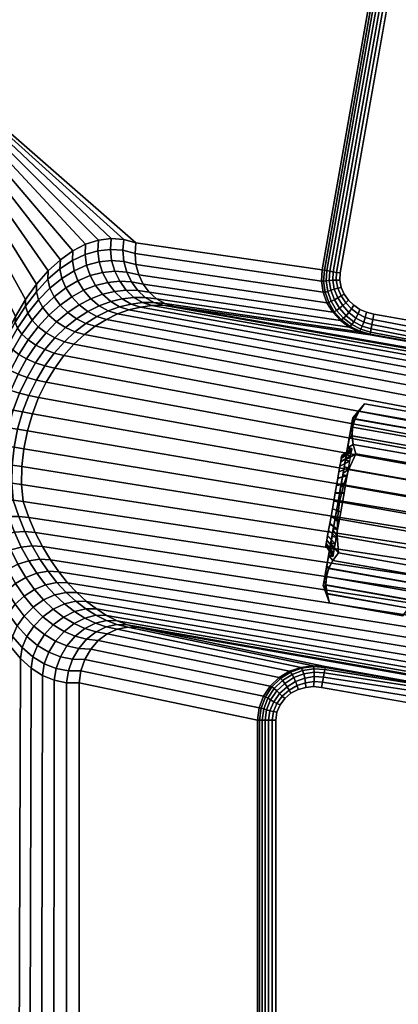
# Model space of a CAD drawing. Header units: inches. Extents: x 390 to 1835, y -266 to 136.
# Tile 382 of 656: x 1585.84 to 1586.92, y -91.25 to -88.44. Entities that reach past the tile are written whole.
import ezdxf
from ezdxf.enums import TextEntityAlignment as Align

# ---------------------------------------------------------------- set-up
doc = ezdxf.new("R2010")
doc.units = ezdxf.units.IN
doc.header["$LTSCALE"] = 0.95294
doc.header["$MEASUREMENT"] = 0
for name, color, linetype in [('A-FURN-3-PLANES-TABLE-LEG-BASE-TRIM', 251, 'Continuous'), ('A-FURN-3-PLANES-TABLE-TOP-SURFACE-BOTTOM', 49, 'Continuous'), ('A-FURN-3-PLANES-TABLE-TOP-SURFACE-TOP', 33, 'Continuous'), ('A-FURN-HAWORTH-ATT', 251, 'Continuous')]:
    doc.layers.add(name, color=color, linetype=linetype)

# ---------------------------------------------------------------- blocks, each defined once
blk = doc.blocks.new('TARA-2460-JNC4-FLAT-3D-3')
at = {"layer": 'A-FURN-3-PLANES-TABLE-LEG-BASE-TRIM'}
for points, invisible_edges in [([(52.3565, -6.6298, 24.75), (52.5363, -5.6102, 24.75), (53.221, -5.7474, 24.75)], 10), ([(53.221, -5.7474, 24.75), (52.3554, -6.6507, 24.75), (52.3565, -6.6298, 24.75)], 9), ([(52.3592, -6.6713, 24.75), (52.3554, -6.6507, 24.75), (53.221, -5.7474, 24.75)], 10), ([(53.221, -5.7474, 24.75), (52.3676, -6.6905, 24.75), (52.3592, -6.6713, 24.75)], 9), ([(52.3797, -6.7076, 24.75), (52.3676, -6.6905, 24.75), (53.221, -5.7474, 24.75)], 10), ([(53.221, -5.7474, 24.75), (52.3949, -6.722, 24.75), (52.3797, -6.7076, 24.75)], 9), ([(52.4125, -6.7336, 24.75), (52.3949, -6.722, 24.75), (53.221, -5.7474, 24.75)], 10), ([(53.221, -5.7474, 24.75), (52.4317, -6.742, 24.75), (52.4125, -6.7336, 24.75)], 9), ([(52.452, -6.7473, 24.75), (52.4317, -6.742, 24.75), (53.221, -5.7474, 24.75)], 10), ([(52.9128, -6.8285, 24.75), (52.452, -6.7473, 24.75), (53.221, -5.7474, 24.75)], 10), ([(52.3578, -7.1679, 25.7775), (52.3595, -7.1584, 25.7567), (52.3595, -7.1586, 25.6669), (52.3578, -7.1682, 25.6462)], 10), ([(52.3595, -7.1584, 25.7567), (52.3605, -7.1526, 25.7346), (52.3605, -7.1527, 25.689), (52.3595, -7.1586, 25.6669)], 10), ([(52.3605, -7.1526, 25.7346), (52.3609, -7.1507, 25.7118), (52.3609, -7.1507, 25.7118), (52.3605, -7.1527, 25.689)], 8), ([(52.3527, -7.1967, 25.8124), (52.3556, -7.1808, 25.7962), (52.3555, -7.1812, 25.6275), (52.3527, -7.1971, 25.6114)], 10), ([(52.3556, -7.1808, 25.7962), (52.3578, -7.1679, 25.7775), (52.3578, -7.1682, 25.6462), (52.3555, -7.1812, 25.6275)], 10), ([(52.3459, -7.2355, 25.8353), (52.3495, -7.2151, 25.8256), (52.3494, -7.2156, 25.5983), (52.3458, -7.236, 25.5886)], 10), ([(52.3495, -7.2151, 25.8256), (52.3527, -7.1967, 25.8124), (52.3527, -7.1971, 25.6114), (52.3494, -7.2156, 25.5983)], 10), ([(52.3421, -7.2573, 25.8413), (52.3459, -7.2355, 25.8353), (52.3458, -7.236, 25.5886), (52.342, -7.2578, 25.5828)], 10), ([(52.3381, -7.2797, 25.8433), (52.3421, -7.2573, 25.8413), (52.342, -7.2578, 25.5828), (52.338, -7.2803, 25.5808)], 10), ([(52.3342, -7.3022, 25.8414), (52.3381, -7.2797, 25.8433), (52.338, -7.2803, 25.5808), (52.3341, -7.3027, 25.5829)], 10), ([(52.3267, -7.3444, 25.8259), (52.3303, -7.3239, 25.8355), (52.3302, -7.3245, 25.5888), (52.3266, -7.3449, 25.5986)], 10), ([(52.3303, -7.3239, 25.8355), (52.3342, -7.3022, 25.8414), (52.3341, -7.3027, 25.5829), (52.3302, -7.3245, 25.5888)], 10), ([(52.3234, -7.3629, 25.8128), (52.3267, -7.3444, 25.8259), (52.3266, -7.3449, 25.5986), (52.3234, -7.3633, 25.6117)], 10), ([(52.3183, -7.3918, 25.7779), (52.3206, -7.3788, 25.7967), (52.3206, -7.3792, 25.6279), (52.3183, -7.3921, 25.6467)], 10), ([(52.3206, -7.3788, 25.7967), (52.3234, -7.3629, 25.8128), (52.3234, -7.3633, 25.6117), (52.3206, -7.3792, 25.6279)], 10), ([(52.3153, -7.4092, 25.7124), (52.3156, -7.4072, 25.7351), (52.3156, -7.4073, 25.6896), (52.3153, -7.4092, 25.7124)], 2), ([(52.3156, -7.4072, 25.7351), (52.3167, -7.4014, 25.7572), (52.3166, -7.4015, 25.6675), (52.3156, -7.4073, 25.6896)], 10), ([(52.3167, -7.4014, 25.7572), (52.3183, -7.3918, 25.7779), (52.3183, -7.3921, 25.6467), (52.3166, -7.4015, 25.6675)], 10), ([(52.2157, -9.049, 24.75), (52.1982, -9.0345, 24.75), (52.1982, -7.843, 24.75), (52.2157, -7.8284, 24.75)], 10), ([(52.2157, -7.8284, 24.75), (52.236, -7.818, 24.75), (52.236, -9.0595, 24.75), (52.2157, -9.049, 24.75)], 10), ([(52.2579, -9.0657, 24.75), (52.236, -9.0595, 24.75), (52.236, -7.818, 24.75), (52.2579, -7.8117, 24.75)], 10), ([(52.2579, -7.8117, 24.75), (52.2806, -7.8097, 24.75), (52.2806, -9.0678, 24.75), (52.2579, -9.0657, 24.75)], 10), ([(52.3033, -9.0658, 24.75), (52.2806, -9.0678, 24.75), (52.2806, -7.8097, 24.75), (52.3033, -7.8117, 24.75)], 10), ([(52.3033, -9.0658, 24.75), (52.3033, -7.8117, 24.75), (52.7263, -7.8862, 24.75), (52.7263, -8.9912, 24.75)], 5), ([(52.1846, -9.0162, 24.75), (52.176, -8.9952, 24.75), (52.176, -7.8823, 24.75), (52.1846, -7.8612, 24.75)], 10), ([(52.1846, -7.8612, 24.75), (52.1982, -7.843, 24.75), (52.1982, -9.0345, 24.75), (52.1846, -9.0162, 24.75)], 10), ([(52.173, -8.9726, 24.75), (52.173, -7.9049, 24.75), (52.176, -7.8823, 24.75), (52.176, -8.9952, 24.75)], 4)]:
    blk.add_3dface(points, dxfattribs=dict(at, invisible_edges=invisible_edges))
for points in [[(52.3926, -7.0428, 25.7121), (52.3919, -7.0465, 25.7543), (52.4103, -7.0242, 25.7529), (52.426, -7.003, 25.7121)], [(52.3919, -7.0465, 25.6699), (52.3926, -7.0428, 25.7121), (52.426, -7.003, 25.7121), (52.4106, -7.0239, 25.6707)], [(52.3988, -7.0462, 25.6291), (52.3919, -7.0696, 25.5871), (52.3869, -7.0749, 25.5906), (52.39, -7.0573, 25.629)], [(52.39, -7.0573, 25.7952), (52.3869, -7.0749, 25.8336), (52.3917, -7.0699, 25.8365), (52.3986, -7.0465, 25.7945)], [(52.39, -7.0573, 25.629), (52.3919, -7.0465, 25.6699), (52.4106, -7.0239, 25.6707), (52.3988, -7.0462, 25.6291)], [(52.3919, -7.0465, 25.7543), (52.39, -7.0573, 25.7952), (52.3986, -7.0465, 25.7945), (52.4103, -7.0242, 25.7529)], [(52.3919, -7.0696, 25.5871), (52.3904, -7.094, 25.5451), (52.3827, -7.0988, 25.5559), (52.3869, -7.0749, 25.5906)], [(52.3869, -7.0749, 25.8336), (52.3827, -7.0988, 25.8683), (52.3901, -7.0943, 25.8785), (52.3917, -7.0699, 25.8365)], [(52.3904, -7.094, 25.5451), (52.3938, -7.119, 25.5035), (52.3775, -7.1283, 25.5259), (52.3827, -7.0988, 25.5559)], [(52.3827, -7.0988, 25.8683), (52.3775, -7.1283, 25.8982), (52.3935, -7.1193, 25.9201), (52.3901, -7.0943, 25.8785)], [(52.3938, -7.119, 25.5035), (52.4011, -7.1452, 25.4621), (52.3715, -7.1625, 25.5016), (52.3775, -7.1283, 25.5259)], [(52.3775, -7.1283, 25.8982), (52.3715, -7.1625, 25.9225), (52.4011, -7.1452, 25.9621), (52.3935, -7.1193, 25.9201)], [(52.3715, -7.1625, 25.9225), (52.3648, -7.2003, 25.9404), (52.3813, -7.1896, 25.9621), (52.4011, -7.1452, 25.9621)], [(52.4011, -7.1452, 25.4621), (52.3813, -7.1896, 25.4621), (52.3648, -7.2003, 25.4837), (52.3715, -7.1625, 25.5016)], [(52.3648, -7.2003, 25.9404), (52.3577, -7.2406, 25.9514), (52.3654, -7.2356, 25.9621), (52.3813, -7.1896, 25.9621)], [(52.3813, -7.1896, 25.4621), (52.3654, -7.2355, 25.4621), (52.3577, -7.2406, 25.4728), (52.3648, -7.2003, 25.4837)], [(52.3654, -7.2355, 25.4621), (52.3544, -7.2829, 25.4621), (52.3504, -7.2822, 25.4691), (52.3577, -7.2406, 25.4728)], [(52.3577, -7.2406, 25.9514), (52.3504, -7.2822, 25.9551), (52.3544, -7.2829, 25.9621), (52.3654, -7.2356, 25.9621)], [(52.3504, -7.2822, 25.9551), (52.343, -7.3237, 25.9514), (52.3486, -7.3311, 25.9621), (52.3544, -7.2829, 25.9621)], [(52.3544, -7.2829, 25.4621), (52.3486, -7.3311, 25.4621), (52.343, -7.3237, 25.4728), (52.3504, -7.2822, 25.4691)], [(52.3359, -7.364, 25.9404), (52.3478, -7.3797, 25.9621), (52.3486, -7.3311, 25.9621), (52.343, -7.3237, 25.9514)], [(52.3486, -7.3311, 25.4621), (52.3478, -7.3797, 25.4621), (52.3359, -7.364, 25.4837), (52.343, -7.3237, 25.4728)], [(52.3293, -7.4018, 25.9225), (52.3512, -7.4282, 25.9621), (52.3478, -7.3797, 25.9621), (52.3359, -7.364, 25.9404)], [(52.3478, -7.3797, 25.4621), (52.3512, -7.4282, 25.4621), (52.3293, -7.4018, 25.5016), (52.3359, -7.364, 25.4837)], [(52.3232, -7.436, 25.8982), (52.3355, -7.4494, 25.9212), (52.3512, -7.4282, 25.9621), (52.3293, -7.4018, 25.9225)], [(52.3512, -7.4282, 25.4621), (52.3352, -7.45, 25.5041), (52.3232, -7.436, 25.5259), (52.3293, -7.4018, 25.5016)], [(52.318, -7.4655, 25.8683), (52.3238, -7.4717, 25.8797), (52.3355, -7.4494, 25.9212), (52.3232, -7.436, 25.8982)], [(52.3352, -7.45, 25.5041), (52.3235, -7.4723, 25.5456), (52.318, -7.4655, 25.5559), (52.3232, -7.436, 25.5259)], [(52.3138, -7.4894, 25.8336), (52.3169, -7.4951, 25.8377), (52.3238, -7.4717, 25.8797), (52.318, -7.4655, 25.8683)], [(52.3235, -7.4723, 25.5456), (52.3166, -7.4957, 25.5877), (52.3138, -7.4894, 25.5906), (52.318, -7.4655, 25.5559)], [(52.3107, -7.507, 25.7952), (52.3154, -7.5194, 25.7956), (52.3169, -7.4951, 25.8377), (52.3138, -7.4894, 25.8336)], [(52.3138, -7.4894, 25.5906), (52.3166, -7.4957, 25.5877), (52.3151, -7.5201, 25.6297), (52.3107, -7.507, 25.629)], [(52.3082, -7.5215, 25.7121), (52.3259, -7.5703, 25.7121), (52.3188, -7.5444, 25.7541), (52.3088, -7.5178, 25.7543)], [(52.3088, -7.5178, 25.6699), (52.3185, -7.545, 25.6712), (52.3259, -7.5703, 25.7121), (52.3082, -7.5215, 25.7121)], [(52.3088, -7.5178, 25.7543), (52.3188, -7.5444, 25.7541), (52.3154, -7.5194, 25.7956), (52.3107, -7.507, 25.7952)], [(52.3107, -7.507, 25.629), (52.3151, -7.5201, 25.6297), (52.3185, -7.545, 25.6712), (52.3088, -7.5178, 25.6699)]]:
    blk.add_3dface(points, dxfattribs=at)
at = {"layer": 'A-FURN-3-PLANES-TABLE-TOP-SURFACE-BOTTOM'}
blk.add_3dface([(0.04, -0.04, 27.75), (59.64, -0.04, 27.75), (59.64, -23.562, 27.75), (0.04, -23.562, 27.75)], dxfattribs=at)
at = {"layer": 'A-FURN-3-PLANES-TABLE-TOP-SURFACE-TOP'}
blk.add_3dface([(0.04, -23.562, 29), (59.64, -23.562, 29), (59.64, -0.04, 29), (0.04, -0.04, 29)], dxfattribs=at)
at = {"layer": 'A-FURN-HAWORTH-ATT', "flags": 1}
for tag, p in [('HAWMC', (0, -0.0001)), ('HAWPN', (0, -0.1667)), ('HAWSN', (0, -0.3334))]:
    blk.add_attdef(tag, text='', height=0.1, dxfattribs=at).set_placement(p, align=Align.TOP_CENTER)
at = {"layer": 'A-FURN-3-PLANES-TABLE-LEG-BASE-TRIM'}
mesh = blk.add_polymesh((10, 7), dxfattribs=at)
for k, corner in enumerate([(52.3565, -6.6298, 24.75), (52.3462, -6.628, 24.7509), (52.3363, -6.6262, 24.7536), (52.3269, -6.6246, 24.758), (52.3185, -6.6231, 24.764), (52.3112, -6.6218, 24.7714), (52.3053, -6.6207, 24.78), (52.5363, -5.6102, 24.75), (52.526, -5.6084, 24.7509), (52.5161, -5.6066, 24.7536), (52.5067, -5.605, 24.758), (52.4983, -5.6035, 24.764), (52.491, -5.6022, 24.7714), (52.4851, -5.6011, 24.78), (52.5363, -5.6102, 24.75), (52.5267, -5.6065, 24.751), (52.5173, -5.6026, 24.7537), (52.5086, -5.5985, 24.7581), (52.5006, -5.5946, 24.7642), (52.4938, -5.5916, 24.7717), (52.4882, -5.5899, 24.7804), (52.5363, -5.6102, 24.75), (52.5281, -5.604, 24.7511), (52.5198, -5.598, 24.754), (52.5118, -5.5917, 24.7585), (52.5045, -5.5859, 24.7648), (52.4981, -5.5815, 24.7727), (52.4931, -5.5794, 24.782), (52.5363, -5.6102, 24.75), (52.53, -5.6012, 24.7514), (52.523, -5.5932, 24.7544), (52.516, -5.585, 24.7593), (52.5095, -5.5778, 24.766), (52.5039, -5.5725, 24.7745), (52.4996, -5.57, 24.7846), (52.5363, -5.6102, 24.75), (52.5323, -5.5983, 24.7517), (52.5269, -5.5885, 24.7551), (52.5212, -5.5789, 24.7605), (52.5157, -5.5706, 24.7679), (52.511, -5.5647, 24.7771), (52.5076, -5.5622, 24.7881), (52.5363, -5.6102, 24.75), (52.5346, -5.5956, 24.7521), (52.531, -5.5842, 24.756), (52.5268, -5.5736, 24.7621), (52.5226, -5.5648, 24.7703), (52.519, -5.5587, 24.7805), (52.5166, -5.5562, 24.7925), (52.5363, -5.6102, 24.75), (52.5367, -5.5932, 24.7525), (52.5351, -5.5808, 24.7571), (52.5327, -5.5696, 24.7641), (52.5301, -5.5606, 24.7734), (52.5278, -5.5546, 24.7846), (52.5264, -5.5523, 24.7976), (52.5363, -5.6102, 24.75), (52.5385, -5.5914, 24.753), (52.5389, -5.5785, 24.7584), (52.5385, -5.5672, 24.7665), (52.5378, -5.5584, 24.777), (52.537, -5.5527, 24.7894), (52.5365, -5.5506, 24.8032), (52.5363, -5.6102, 24.75), (52.5398, -5.5904, 24.7534), (52.542, -5.5776, 24.7599), (52.5439, -5.5667, 24.7693), (52.5454, -5.5583, 24.7811), (52.5463, -5.553, 24.7946), (52.5467, -5.5511, 24.809)]):
    mesh.set_mesh_vertex(divmod(k, 7), corner)
mesh = blk.add_polymesh((2, 25), dxfattribs=at)
for k, corner in enumerate([(52.3053, -6.6207, 24.78), (51.7732, -6.5434, 25.7108), (51.7384, -6.5339, 25.7679), (51.7026, -6.5315, 25.8251), (51.6662, -6.5361, 25.8818), (51.6296, -6.5479, 25.9374), (51.5933, -6.5665, 25.9912), (51.5576, -6.5919, 26.0426), (51.5229, -6.6237, 26.091), (51.4897, -6.6616, 26.136), (51.4583, -6.7052, 26.177), (51.429, -6.7539, 26.2135), (51.4022, -6.8072, 26.2452), (51.3783, -6.8646, 26.2716), (51.3573, -6.9253, 26.2925), (51.3397, -6.9887, 26.3077), (51.3255, -7.0541, 26.3169), (51.315, -7.1207, 26.3201), (51.315, -7.1207, 26.3201), (51.3083, -7.1879, 26.3173), (51.3054, -7.2548, 26.3084), (51.3064, -7.3207, 26.2936), (51.3112, -7.3848, 26.273), (51.3198, -7.4465, 26.2469), (51.3322, -7.5051, 26.2155), (52.4851, -5.6011, 24.78), (50.9912, -5.8611, 27.25), (50.9912, -5.8611, 27.25), (50.9912, -5.8611, 27.25), (50.9912, -5.8611, 27.25), (50.9912, -5.8611, 27.25), (50.9912, -5.8611, 27.25), (50.9912, -5.8611, 27.25), (50.9912, -5.8611, 27.25), (50.9912, -5.8611, 27.25), (50.9912, -5.8611, 27.25), (50.9912, -5.8611, 27.25), (50.9912, -5.8611, 27.25), (50.9912, -5.8611, 27.25), (50.9912, -5.8611, 27.25), (50.9912, -5.8611, 27.25), (50.9912, -5.8611, 27.25), (50.9912, -5.8611, 27.25), (50.7795, -7.1015, 27.2394), (50.7795, -7.1015, 27.2394), (50.7795, -7.1015, 27.2394), (50.7795, -7.1015, 27.2394), (50.7795, -7.1015, 27.2394), (50.7795, -7.1015, 27.2394), (50.7795, -7.1015, 27.2394)]):
    mesh.set_mesh_vertex(divmod(k, 25), corner)
mesh = blk.add_polymesh((9, 9), dxfattribs=at)
for k, corner in enumerate([(51.5229, -6.6237, 26.091), (51.5576, -6.5919, 26.0426), (51.5933, -6.5665, 25.9912), (51.6296, -6.5479, 25.9374), (51.6662, -6.5361, 25.8818), (51.7026, -6.5315, 25.8251), (51.7384, -6.5339, 25.7679), (51.7732, -6.5434, 25.7108), (52.3053, -6.6207, 24.78), (51.522, -6.6476, 26.0872), (51.5564, -6.6179, 26.0394), (51.5918, -6.5942, 25.9886), (51.6279, -6.577, 25.9356), (51.6642, -6.5664, 25.8807), (51.7004, -6.5624, 25.8248), (51.736, -6.5651, 25.7683), (51.7707, -6.5745, 25.7119), (52.3032, -6.6528, 24.7804), (51.5278, -6.6727, 26.0789), (51.5618, -6.6451, 26.0325), (51.5968, -6.6232, 25.9834), (51.6324, -6.6073, 25.9321), (51.6682, -6.5976, 25.8792), (51.7039, -6.594, 25.8251), (51.7391, -6.5966, 25.7706), (51.7734, -6.6053, 25.716), (52.3077, -6.6846, 24.7821), (51.5398, -6.6978, 26.0684), (51.5733, -6.6722, 26.0241), (51.6077, -6.652, 25.9773), (51.6427, -6.6374, 25.9285), (51.6779, -6.6283, 25.8781), (51.7129, -6.6248, 25.8268), (51.7475, -6.627, 25.7749), (51.7813, -6.6346, 25.723), (52.3187, -6.7147, 24.7848), (51.557, -6.7215, 26.0581), (51.59, -6.6979, 26.0161), (51.6239, -6.6792, 25.9719), (51.6582, -6.6656, 25.9259), (51.6926, -6.657, 25.8785), (51.7269, -6.6535, 25.8302), (51.7609, -6.655, 25.7814), (51.7941, -6.6615, 25.7325), (52.3354, -6.7419, 24.7885), (51.5785, -6.7428, 26.05), (51.6111, -6.7209, 26.0103), (51.6444, -6.7035, 25.9687), (51.678, -6.6906, 25.9255), (51.7118, -6.6824, 25.8811), (51.7454, -6.6787, 25.8359), (51.7786, -6.6795, 25.7901), (51.8112, -6.6847, 25.7443), (52.357, -6.7653, 24.7929), (51.6033, -6.7606, 26.0463), (51.6355, -6.7399, 26.0086), (51.6682, -6.7235, 25.9692), (51.7012, -6.7112, 25.9285), (51.7344, -6.7032, 25.8867), (51.7674, -6.6993, 25.8441), (51.8, -6.6994, 25.801), (51.8322, -6.7035, 25.7578), (52.3825, -6.7842, 24.7979), (51.63, -6.7738, 26.0489), (51.6618, -6.7539, 26.0127), (51.6942, -6.7381, 25.9749), (51.7268, -6.7263, 25.9358), (51.7595, -6.7183, 25.8958), (51.792, -6.7142, 25.8551), (51.8243, -6.7138, 25.814), (51.856, -6.7171, 25.7726), (52.411, -6.798, 24.8033), (51.6571, -6.7817, 26.0599), (51.6888, -6.7621, 26.0241), (51.721, -6.7465, 25.9869), (51.7534, -6.7348, 25.9485), (51.7859, -6.7268, 25.9092), (51.8182, -6.7226, 25.8692), (51.8503, -6.722, 25.8287), (51.8819, -6.725, 25.788), (52.4416, -6.8064, 24.809)]):
    mesh.set_mesh_vertex(divmod(k, 9), corner)
mesh = blk.add_polymesh((9, 9), dxfattribs=at)
for k, corner in enumerate([(51.3255, -7.0541, 26.3169), (51.3397, -6.9887, 26.3077), (51.3573, -6.9253, 26.2925), (51.3783, -6.8646, 26.2716), (51.4022, -6.8072, 26.2452), (51.429, -6.7539, 26.2135), (51.4583, -6.7052, 26.177), (51.4897, -6.6616, 26.136), (51.5229, -6.6237, 26.091), (51.3264, -7.0557, 26.3103), (51.3404, -6.9933, 26.3013), (51.3578, -6.9329, 26.2864), (51.3785, -6.8752, 26.2657), (51.4023, -6.8208, 26.2396), (51.4289, -6.7703, 26.2083), (51.4579, -6.7242, 26.1721), (51.4891, -6.6832, 26.1317), (51.522, -6.6476, 26.0872), (51.3332, -7.0577, 26.2962), (51.347, -6.9983, 26.2875), (51.3644, -6.9409, 26.2729), (51.3851, -6.8863, 26.2527), (51.4089, -6.8349, 26.2271), (51.4354, -6.7873, 26.1966), (51.4643, -6.7442, 26.1614), (51.4952, -6.7059, 26.122), (51.5278, -6.6727, 26.0789), (51.3454, -7.0602, 26.278), (51.3593, -7.0037, 26.2696), (51.3768, -6.9492, 26.2555), (51.3976, -6.8974, 26.2359), (51.4215, -6.849, 26.2111), (51.4479, -6.8044, 26.1815), (51.4767, -6.7641, 26.1476), (51.5074, -6.7285, 26.1097), (51.5398, -6.6978, 26.0684), (51.3626, -7.0633, 26.259), (51.3766, -7.0092, 26.251), (51.3943, -6.9573, 26.2374), (51.4153, -6.9082, 26.2184), (51.4393, -6.8626, 26.1945), (51.4658, -6.8207, 26.166), (51.4945, -6.7831, 26.1335), (51.525, -6.75, 26.0973), (51.557, -6.7215, 26.0581), (51.384, -7.0669, 26.2424), (51.3981, -7.0149, 26.2349), (51.416, -6.9652, 26.2217), (51.4372, -6.9184, 26.2034), (51.4613, -6.8751, 26.1803), (51.4879, -6.8356, 26.1529), (51.5166, -6.8003, 26.1217), (51.5469, -6.7693, 26.0872), (51.5785, -6.7428, 26.05), (51.4086, -7.071, 26.2315), (51.4229, -7.0206, 26.2242), (51.4409, -6.9725, 26.2115), (51.4623, -6.9275, 26.1937), (51.4865, -6.8859, 26.1712), (51.5132, -6.8483, 26.1448), (51.5418, -6.8148, 26.1148), (51.572, -6.7856, 26.0818), (51.6033, -6.7606, 26.0463), (51.4355, -7.0756, 26.2292), (51.4497, -7.0262, 26.2221), (51.4678, -6.9791, 26.2097), (51.4893, -6.9351, 26.1922), (51.5136, -6.8948, 26.1702), (51.5403, -6.8583, 26.1444), (51.5689, -6.826, 26.1152), (51.5989, -6.7978, 26.0832), (51.63, -6.7738, 26.0489), (51.4633, -7.0804, 26.2385), (51.4775, -7.0313, 26.2315), (51.4955, -6.9846, 26.2191), (51.517, -6.941, 26.2017), (51.5413, -6.9011, 26.1799), (51.5679, -6.8651, 26.1542), (51.5963, -6.8331, 26.1253), (51.6262, -6.8054, 26.0937), (51.6571, -6.7817, 26.0599)]):
    mesh.set_mesh_vertex(divmod(k, 9), corner)
mesh = blk.add_polymesh((9, 7), dxfattribs=at)
for k, corner in enumerate([(52.3053, -6.6207, 24.78), (52.3112, -6.6218, 24.7714), (52.3185, -6.6231, 24.764), (52.3269, -6.6246, 24.758), (52.3363, -6.6262, 24.7536), (52.3462, -6.628, 24.7509), (52.3565, -6.6298, 24.75), (52.3032, -6.6528, 24.7804), (52.309, -6.6531, 24.7716), (52.3166, -6.6525, 24.7641), (52.3254, -6.6516, 24.758), (52.3351, -6.6507, 24.7536), (52.3452, -6.6502, 24.7509), (52.3554, -6.6507, 24.75), (52.3077, -6.6846, 24.7821), (52.3133, -6.6842, 24.7726), (52.3208, -6.6822, 24.7646), (52.3298, -6.6792, 24.7582), (52.3396, -6.6759, 24.7536), (52.3496, -6.673, 24.7509), (52.3592, -6.6713, 24.75), (52.3187, -6.7147, 24.7848), (52.3236, -6.7138, 24.7744), (52.3309, -6.7106, 24.7657), (52.3398, -6.7059, 24.7588), (52.3494, -6.7003, 24.7538), (52.3589, -6.6949, 24.7509), (52.3676, -6.6905, 24.75), (52.3354, -6.7419, 24.7885), (52.3395, -6.7406, 24.777), (52.3462, -6.7365, 24.7673), (52.3545, -6.7303, 24.7596), (52.3635, -6.7228, 24.7542), (52.3723, -6.7149, 24.751), (52.3797, -6.7076, 24.75), (52.357, -6.7653, 24.7929), (52.3602, -6.7637, 24.7802), (52.3659, -6.7589, 24.7694), (52.3733, -6.7516, 24.7609), (52.3812, -6.7424, 24.7547), (52.3888, -6.7322, 24.7511), (52.3949, -6.722, 24.75), (52.3825, -6.7842, 24.7979), (52.3847, -6.7823, 24.7841), (52.3892, -6.777, 24.7722), (52.3951, -6.7688, 24.7625), (52.4015, -6.7582, 24.7555), (52.4076, -6.7462, 24.7513), (52.4125, -6.7336, 24.75), (52.411, -6.798, 24.8033), (52.4123, -6.7959, 24.7886), (52.4152, -6.7902, 24.7755), (52.4192, -6.7813, 24.7646), (52.4237, -6.7698, 24.7565), (52.4281, -6.7564, 24.7516), (52.4317, -6.742, 24.75), (52.4416, -6.8064, 24.809), (52.442, -6.8041, 24.7936), (52.443, -6.7981, 24.7794), (52.4447, -6.7887, 24.7672), (52.4468, -6.7765, 24.7579), (52.4493, -6.7624, 24.752), (52.452, -6.7473, 24.75)]):
    mesh.set_mesh_vertex(divmod(k, 7), corner)
mesh = blk.add_polymesh((2, 9), dxfattribs=at)
for k, corner in enumerate([(51.6571, -6.7817, 26.0599), (51.6888, -6.7621, 26.0241), (51.721, -6.7465, 25.9869), (51.7534, -6.7348, 25.9485), (51.7859, -6.7268, 25.9092), (51.8182, -6.7226, 25.8692), (51.8503, -6.722, 25.8287), (51.8819, -6.725, 25.788), (52.4416, -6.8064, 24.809), (52.7848, -6.9931, 26.0753), (52.7901, -6.9667, 26.0397), (52.7948, -6.9437, 26.0017), (52.7988, -6.9246, 25.9616), (52.8022, -6.9093, 25.9198), (52.805, -6.8981, 25.8766), (52.8069, -6.8911, 25.8326), (52.8082, -6.8884, 25.788), (52.8277, -6.8747, 24.8245)]):
    mesh.set_mesh_vertex(divmod(k, 9), corner)
mesh = blk.add_polymesh((2, 7), dxfattribs=at)
for k, corner in enumerate([(52.4416, -6.8064, 24.809), (52.442, -6.8041, 24.7936), (52.443, -6.7981, 24.7794), (52.4447, -6.7887, 24.7672), (52.4468, -6.7765, 24.7579), (52.4493, -6.7624, 24.752), (52.452, -6.7473, 24.75), (52.8277, -6.8747, 24.8245), (52.8436, -6.8772, 24.8086), (52.8599, -6.8776, 24.7928), (52.8762, -6.8734, 24.7778), (52.8917, -6.8642, 24.7642), (52.905, -6.8491, 24.754), (52.9128, -6.8285, 24.75)]):
    mesh.set_mesh_vertex(divmod(k, 7), corner)
mesh = blk.add_polymesh((2, 9), dxfattribs=at)
for k, corner in enumerate([(51.4633, -7.0804, 26.2385), (51.4775, -7.0313, 26.2315), (51.4955, -6.9846, 26.2191), (51.517, -6.941, 26.2017), (51.5413, -6.9011, 26.1799), (51.5679, -6.8651, 26.1542), (51.5963, -6.8331, 26.1253), (51.6262, -6.8054, 26.0937), (51.6571, -6.7817, 26.0599), (52.7286, -7.2961, 26.2378), (52.7364, -7.2526, 26.2314), (52.7441, -7.2099, 26.2206), (52.7516, -7.1685, 26.2057), (52.759, -7.1288, 26.1869), (52.766, -7.091, 26.1641), (52.7727, -7.0556, 26.1378), (52.779, -7.0228, 26.1081), (52.7848, -6.9931, 26.0753)]):
    mesh.set_mesh_vertex(divmod(k, 9), corner)
mesh = blk.add_polymesh((2, 7), dxfattribs=at)
for k, corner in enumerate([(52.426, -7.003, 25.7121), (52.4103, -7.0242, 25.7529), (52.3986, -7.0465, 25.7945), (52.3917, -7.0699, 25.8365), (52.3901, -7.0943, 25.8785), (52.3935, -7.1193, 25.9201), (52.4011, -7.1452, 25.9621), (52.6358, -7.04, 25.7121), (52.6429, -7.0652, 25.7529), (52.6463, -7.0902, 25.7945), (52.6447, -7.1146, 25.8365), (52.6378, -7.138, 25.8785), (52.6261, -7.1603, 25.9201), (52.6105, -7.1821, 25.9621)]):
    mesh.set_mesh_vertex(divmod(k, 7), corner)
mesh = blk.add_polymesh((2, 7), dxfattribs=at)
for k, corner in enumerate([(52.4011, -7.1452, 25.4621), (52.3938, -7.119, 25.5035), (52.3904, -7.094, 25.5451), (52.3919, -7.0696, 25.5871), (52.3988, -7.0462, 25.6291), (52.4106, -7.0239, 25.6707), (52.426, -7.003, 25.7121), (52.6105, -7.1821, 25.4621), (52.6264, -7.16, 25.5035), (52.6381, -7.1377, 25.5451), (52.645, -7.1143, 25.5871), (52.6465, -7.0899, 25.6291), (52.6431, -7.0649, 25.6707), (52.6358, -7.04, 25.7121)]):
    mesh.set_mesh_vertex(divmod(k, 7), corner)
mesh = blk.add_polymesh((2, 36), dxfattribs=dict(at, n_close=True))
for k, corner in enumerate([(52.3082, -7.5215, 25.7121), (52.3088, -7.5178, 25.7543), (52.3107, -7.507, 25.7952), (52.3138, -7.4894, 25.8336), (52.318, -7.4655, 25.8683), (52.3232, -7.436, 25.8982), (52.3293, -7.4018, 25.9225), (52.3359, -7.364, 25.9404), (52.343, -7.3237, 25.9514), (52.3504, -7.2822, 25.9551), (52.3577, -7.2406, 25.9514), (52.3648, -7.2003, 25.9404), (52.3715, -7.1625, 25.9225), (52.3775, -7.1283, 25.8982), (52.3827, -7.0988, 25.8683), (52.3869, -7.0749, 25.8336), (52.39, -7.0573, 25.7952), (52.3919, -7.0465, 25.7543), (52.3926, -7.0428, 25.7121), (52.3919, -7.0465, 25.6699), (52.39, -7.0573, 25.629), (52.3869, -7.0749, 25.5906), (52.3827, -7.0988, 25.5559), (52.3775, -7.1283, 25.5259), (52.3715, -7.1625, 25.5016), (52.3648, -7.2003, 25.4837), (52.3577, -7.2406, 25.4728), (52.3504, -7.2822, 25.4691), (52.343, -7.3237, 25.4728), (52.3359, -7.364, 25.4837), (52.3293, -7.4018, 25.5016), (52.3232, -7.436, 25.5259), (52.318, -7.4655, 25.5559), (52.3138, -7.4894, 25.5906), (52.3107, -7.507, 25.629), (52.3088, -7.5178, 25.6699), (52.3232, -7.4363, 25.7121), (52.3236, -7.4339, 25.7393), (52.3248, -7.427, 25.7656), (52.3268, -7.4156, 25.7903), (52.3296, -7.4002, 25.8127), (52.3329, -7.3812, 25.832), (52.3368, -7.3592, 25.8476), (52.3411, -7.3349, 25.8591), (52.3457, -7.3089, 25.8662), (52.3504, -7.2822, 25.8686), (52.3551, -7.2554, 25.8662), (52.3597, -7.2294, 25.8591), (52.364, -7.2051, 25.8476), (52.3678, -7.1831, 25.832), (52.3712, -7.1641, 25.8127), (52.3739, -7.1487, 25.7903), (52.3759, -7.1373, 25.7656), (52.3771, -7.1304, 25.7393), (52.3775, -7.128, 25.7121), (52.3771, -7.1304, 25.6849), (52.3759, -7.1373, 25.6586), (52.3739, -7.1487, 25.6338), (52.3712, -7.1641, 25.6115), (52.3678, -7.1831, 25.5922), (52.364, -7.2051, 25.5765), (52.3597, -7.2294, 25.565), (52.3551, -7.2554, 25.558), (52.3504, -7.2822, 25.5556), (52.3457, -7.3089, 25.558), (52.3411, -7.3349, 25.565), (52.3368, -7.3592, 25.5765), (52.3329, -7.3812, 25.5922), (52.3296, -7.4002, 25.6115), (52.3268, -7.4156, 25.6338), (52.3248, -7.427, 25.6586), (52.3236, -7.4339, 25.6849)]):
    mesh.set_mesh_vertex(divmod(k, 36), corner)
mesh = blk.add_polymesh((9, 9), dxfattribs=at)
for k, corner in enumerate([(51.3481, -7.5598, 26.1793), (51.3322, -7.5051, 26.2155), (51.3198, -7.4465, 26.2469), (51.3112, -7.3848, 26.273), (51.3064, -7.3207, 26.2936), (51.3054, -7.2548, 26.3084), (51.3083, -7.1879, 26.3173), (51.315, -7.1207, 26.3201), (51.3255, -7.0541, 26.3169), (51.3526, -7.5376, 26.1727), (51.3362, -7.4856, 26.2086), (51.3233, -7.4299, 26.2398), (51.314, -7.3712, 26.2658), (51.3085, -7.3101, 26.2864), (51.3071, -7.2472, 26.3013), (51.3097, -7.1834, 26.3104), (51.3162, -7.1193, 26.3134), (51.3264, -7.0557, 26.3103), (51.3647, -7.5151, 26.1599), (51.3475, -7.4661, 26.1949), (51.3336, -7.4135, 26.2254), (51.3232, -7.358, 26.251), (51.3163, -7.3001, 26.2714), (51.3145, -7.2403, 26.2864), (51.3168, -7.1794, 26.2957), (51.323, -7.1183, 26.2989), (51.3332, -7.0577, 26.2962), (51.3836, -7.494, 26.144), (51.3654, -7.4479, 26.1777), (51.3502, -7.3984, 26.2072), (51.3382, -7.3461, 26.2322), (51.3296, -7.2914, 26.2523), (51.3273, -7.2345, 26.2674), (51.3293, -7.1764, 26.2768), (51.3353, -7.1181, 26.2804), (51.3454, -7.0602, 26.278), (51.408, -7.4753, 26.128), (51.3887, -7.432, 26.1602), (51.3721, -7.3855, 26.1885), (51.3584, -7.3362, 26.2127), (51.3478, -7.2844, 26.2323), (51.3449, -7.2301, 26.2475), (51.3466, -7.1746, 26.2572), (51.3526, -7.1187, 26.261), (51.3626, -7.0633, 26.259), (51.4364, -7.4605, 26.1147), (51.416, -7.4196, 26.1453), (51.398, -7.3756, 26.1724), (51.3826, -7.3289, 26.1958), (51.3701, -7.2797, 26.215), (51.3666, -7.2276, 26.2302), (51.3681, -7.1742, 26.24), (51.3739, -7.1203, 26.2442), (51.384, -7.0669, 26.2424), (51.4672, -7.4504, 26.1067), (51.4459, -7.4114, 26.1359), (51.4266, -7.3695, 26.162), (51.4097, -7.3248, 26.1846), (51.3955, -7.2776, 26.2035), (51.3916, -7.2272, 26.2186), (51.3929, -7.1753, 26.2286), (51.3986, -7.1229, 26.233), (51.4086, -7.071, 26.2315), (51.4987, -7.4459, 26.1067), (51.4766, -7.4082, 26.1348), (51.4565, -7.3675, 26.1602), (51.4385, -7.3241, 26.1823), (51.423, -7.2782, 26.2008), (51.4187, -7.2288, 26.216), (51.4198, -7.1779, 26.226), (51.4254, -7.1265, 26.2305), (51.4355, -7.0756, 26.2292), (51.5289, -7.4476, 26.1171), (51.5065, -7.4103, 26.1449), (51.4859, -7.3701, 26.1699), (51.4675, -7.3272, 26.1918), (51.4514, -7.2817, 26.2101), (51.4469, -7.2327, 26.2252), (51.4479, -7.1821, 26.2353), (51.4534, -7.131, 26.2398), (51.4633, -7.0804, 26.2385)]):
    mesh.set_mesh_vertex(divmod(k, 9), corner)
mesh = blk.add_polymesh((2, 13), dxfattribs=at)
for k, corner in enumerate([(52.1203, -8.9726, 24.7813), (51.6115, -9.0789, 25.7142), (51.5746, -9.0788, 25.7709), (51.5385, -9.0859, 25.8276), (51.5037, -9.1, 25.8838), (51.4706, -9.121, 25.9389), (51.4394, -9.1486, 25.9921), (51.4106, -9.1825, 26.043), (51.3845, -9.2224, 26.0909), (51.3613, -9.2678, 26.1353), (51.3414, -9.3182, 26.1757), (51.325, -9.3731, 26.2117), (50.7795, -9.776, 27.2394), (52.1203, -7.9049, 24.7813), (51.6115, -7.7986, 25.7142), (51.5754, -7.7987, 25.7713), (51.5402, -7.7916, 25.8285), (51.5062, -7.7776, 25.8852), (51.4738, -7.7567, 25.9406), (51.4434, -7.7291, 25.9943), (51.4154, -7.6952, 26.0456), (51.3899, -7.6554, 26.0938), (51.3674, -7.6101, 26.1386), (51.3481, -7.5598, 26.1793), (51.3322, -7.5051, 26.2155), (50.7795, -7.1015, 27.2394)]):
    mesh.set_mesh_vertex(divmod(k, 13), corner)
mesh = blk.add_polymesh((2, 9), dxfattribs=at)
for k, corner in enumerate([(51.5289, -7.4476, 26.1171), (51.5065, -7.4103, 26.1449), (51.4859, -7.3701, 26.1699), (51.4675, -7.3272, 26.1918), (51.4514, -7.2817, 26.2101), (51.4469, -7.2327, 26.2252), (51.4479, -7.1821, 26.2353), (51.4534, -7.131, 26.2398), (51.4633, -7.0804, 26.2385), (52.6723, -7.625, 26.1378), (52.6781, -7.5894, 26.1641), (52.6844, -7.5515, 26.1869), (52.6911, -7.5116, 26.2057), (52.6982, -7.4701, 26.2206), (52.7055, -7.4274, 26.2314), (52.7131, -7.3839, 26.2378), (52.7208, -7.34, 26.24), (52.7286, -7.2961, 26.2378)]):
    mesh.set_mesh_vertex(divmod(k, 9), corner)
mesh = blk.add_polymesh((2, 36), dxfattribs=dict(at, n_close=True))
for k, corner in enumerate([(52.3355, -7.4382, 25.7124), (52.336, -7.4358, 25.7395), (52.3372, -7.4288, 25.7658), (52.3392, -7.4174, 25.7905), (52.3419, -7.402, 25.8128), (52.3453, -7.383, 25.832), (52.3492, -7.361, 25.8476), (52.3535, -7.3366, 25.859), (52.358, -7.3107, 25.866), (52.3627, -7.284, 25.8683), (52.3675, -7.2573, 25.8659), (52.372, -7.2314, 25.8588), (52.3763, -7.2071, 25.8472), (52.3802, -7.1852, 25.8316), (52.3835, -7.1662, 25.8123), (52.3862, -7.1509, 25.7899), (52.3882, -7.1396, 25.7652), (52.3894, -7.1327, 25.7389), (52.3898, -7.1305, 25.7117), (52.3894, -7.1328, 25.6846), (52.3882, -7.1398, 25.6583), (52.3862, -7.1512, 25.6337), (52.3834, -7.1667, 25.6114), (52.3801, -7.1857, 25.5922), (52.3762, -7.2077, 25.5766), (52.3719, -7.232, 25.5651), (52.3673, -7.2579, 25.5581), (52.3626, -7.2847, 25.5558), (52.3579, -7.3114, 25.5583), (52.3533, -7.3373, 25.5654), (52.3491, -7.3616, 25.5769), (52.3452, -7.3835, 25.5926), (52.3419, -7.4024, 25.6119), (52.3392, -7.4178, 25.6342), (52.3372, -7.429, 25.659), (52.336, -7.4359, 25.6853), (52.3153, -7.4092, 25.7124), (52.3156, -7.4072, 25.7351), (52.3167, -7.4014, 25.7572), (52.3183, -7.3918, 25.7779), (52.3206, -7.3788, 25.7967), (52.3234, -7.3629, 25.8128), (52.3267, -7.3444, 25.8259), (52.3303, -7.3239, 25.8355), (52.3342, -7.3022, 25.8414), (52.3381, -7.2797, 25.8433), (52.3421, -7.2573, 25.8413), (52.3459, -7.2355, 25.8353), (52.3495, -7.2151, 25.8256), (52.3527, -7.1967, 25.8124), (52.3556, -7.1808, 25.7962), (52.3578, -7.1679, 25.7775), (52.3595, -7.1584, 25.7567), (52.3605, -7.1526, 25.7346), (52.3609, -7.1507, 25.7118), (52.3605, -7.1527, 25.689), (52.3595, -7.1586, 25.6669), (52.3578, -7.1682, 25.6462), (52.3555, -7.1812, 25.6275), (52.3527, -7.1971, 25.6114), (52.3494, -7.2156, 25.5983), (52.3458, -7.236, 25.5886), (52.342, -7.2578, 25.5828), (52.338, -7.2803, 25.5808), (52.3341, -7.3027, 25.5829), (52.3302, -7.3245, 25.5888), (52.3266, -7.3449, 25.5986), (52.3234, -7.3633, 25.6117), (52.3206, -7.3792, 25.6279), (52.3183, -7.3921, 25.6467), (52.3166, -7.4015, 25.6675), (52.3156, -7.4073, 25.6896)]):
    mesh.set_mesh_vertex(divmod(k, 36), corner)
mesh = blk.add_polymesh((2, 36), dxfattribs=dict(at, n_close=True))
for k, corner in enumerate([(52.3775, -7.128, 25.7121), (52.3771, -7.1304, 25.7393), (52.3759, -7.1373, 25.7656), (52.3739, -7.1487, 25.7903), (52.3712, -7.1641, 25.8127), (52.3678, -7.1831, 25.832), (52.364, -7.2051, 25.8476), (52.3597, -7.2294, 25.8591), (52.3551, -7.2554, 25.8662), (52.3504, -7.2822, 25.8686), (52.3457, -7.3089, 25.8662), (52.3411, -7.3349, 25.8591), (52.3368, -7.3592, 25.8476), (52.3329, -7.3812, 25.832), (52.3296, -7.4002, 25.8127), (52.3268, -7.4156, 25.7903), (52.3248, -7.427, 25.7656), (52.3236, -7.4339, 25.7393), (52.3232, -7.4363, 25.7121), (52.3236, -7.4339, 25.6849), (52.3248, -7.427, 25.6586), (52.3268, -7.4156, 25.6338), (52.3296, -7.4002, 25.6115), (52.3329, -7.3812, 25.5922), (52.3368, -7.3592, 25.5765), (52.3411, -7.3349, 25.565), (52.3457, -7.3089, 25.558), (52.3504, -7.2822, 25.5556), (52.3551, -7.2554, 25.558), (52.3597, -7.2294, 25.565), (52.364, -7.2051, 25.5765), (52.3678, -7.1831, 25.5922), (52.3712, -7.1641, 25.6115), (52.3739, -7.1487, 25.6338), (52.3759, -7.1373, 25.6586), (52.3771, -7.1304, 25.6849), (52.3898, -7.1305, 25.7117), (52.3894, -7.1327, 25.7389), (52.3882, -7.1396, 25.7652), (52.3862, -7.1509, 25.7899), (52.3835, -7.1662, 25.8123), (52.3802, -7.1852, 25.8316), (52.3763, -7.2071, 25.8472), (52.372, -7.2314, 25.8588), (52.3675, -7.2573, 25.8659), (52.3627, -7.284, 25.8683), (52.358, -7.3107, 25.866), (52.3535, -7.3366, 25.859), (52.3492, -7.361, 25.8476), (52.3453, -7.383, 25.832), (52.3419, -7.402, 25.8128), (52.3392, -7.4174, 25.7905), (52.3372, -7.4288, 25.7658), (52.336, -7.4358, 25.7395), (52.3355, -7.4382, 25.7124), (52.336, -7.4359, 25.6853), (52.3372, -7.429, 25.659), (52.3392, -7.4178, 25.6342), (52.3419, -7.4024, 25.6119), (52.3452, -7.3835, 25.5926), (52.3491, -7.3616, 25.5769), (52.3533, -7.3373, 25.5654), (52.3579, -7.3114, 25.5583), (52.3626, -7.2847, 25.5558), (52.3673, -7.2579, 25.5581), (52.3719, -7.232, 25.5651), (52.3762, -7.2077, 25.5766), (52.3801, -7.1857, 25.5922), (52.3834, -7.1667, 25.6114), (52.3862, -7.1512, 25.6337), (52.3882, -7.1398, 25.6583), (52.3894, -7.1328, 25.6846)]):
    mesh.set_mesh_vertex(divmod(k, 36), corner)
mesh = blk.add_polymesh((2, 7), dxfattribs=at)
for k, corner in enumerate([(52.4011, -7.1452, 25.9621), (52.3813, -7.1896, 25.9621), (52.3654, -7.2356, 25.9621), (52.3544, -7.2829, 25.9621), (52.3486, -7.3311, 25.9621), (52.3478, -7.3797, 25.9621), (52.3512, -7.4282, 25.9621), (52.6105, -7.1821, 25.9621), (52.6139, -7.2306, 25.9621), (52.6131, -7.2792, 25.9621), (52.6074, -7.3275, 25.9621), (52.5963, -7.3748, 25.9621), (52.5804, -7.4207, 25.9621), (52.5606, -7.4651, 25.9621)]):
    mesh.set_mesh_vertex(divmod(k, 7), corner)
mesh = blk.add_polymesh((2, 7), dxfattribs=at)
for k, corner in enumerate([(52.3512, -7.4282, 25.4621), (52.3478, -7.3797, 25.4621), (52.3486, -7.3311, 25.4621), (52.3544, -7.2829, 25.4621), (52.3654, -7.2355, 25.4621), (52.3813, -7.1896, 25.4621), (52.4011, -7.1452, 25.4621), (52.5606, -7.4651, 25.4621), (52.5804, -7.4207, 25.4621), (52.5963, -7.3748, 25.4621), (52.6074, -7.3275, 25.4621), (52.6131, -7.2792, 25.4621), (52.6139, -7.2306, 25.4621), (52.6105, -7.1821, 25.4621)]):
    mesh.set_mesh_vertex(divmod(k, 7), corner)
mesh = blk.add_polymesh((2, 7), dxfattribs=at)
for k, corner in enumerate([(52.3259, -7.5703, 25.7121), (52.3185, -7.545, 25.6712), (52.3151, -7.5201, 25.6297), (52.3166, -7.4957, 25.5877), (52.3235, -7.4723, 25.5456), (52.3352, -7.45, 25.5041), (52.3512, -7.4282, 25.4621), (52.5357, -7.6073, 25.7121), (52.551, -7.586, 25.6712), (52.5628, -7.5637, 25.6297), (52.5696, -7.5403, 25.5877), (52.5712, -7.516, 25.5456), (52.5678, -7.491, 25.5041), (52.5606, -7.4651, 25.4621)]):
    mesh.set_mesh_vertex(divmod(k, 7), corner)
mesh = blk.add_polymesh((2, 7), dxfattribs=at)
for k, corner in enumerate([(52.3512, -7.4282, 25.9621), (52.3355, -7.4494, 25.9212), (52.3238, -7.4717, 25.8797), (52.3169, -7.4951, 25.8377), (52.3154, -7.5194, 25.7956), (52.3188, -7.5444, 25.7541), (52.3259, -7.5703, 25.7121), (52.5606, -7.4651, 25.9621), (52.5681, -7.4904, 25.9212), (52.5715, -7.5153, 25.8797), (52.5699, -7.5397, 25.8377), (52.5631, -7.5631, 25.7956), (52.5513, -7.5854, 25.7541), (52.5357, -7.6073, 25.7121)]):
    mesh.set_mesh_vertex(divmod(k, 7), corner)
mesh = blk.add_polymesh((9, 9), dxfattribs=at)
for k, corner in enumerate([(51.5754, -7.7987, 25.7713), (51.5402, -7.7916, 25.8285), (51.5062, -7.7776, 25.8852), (51.4738, -7.7567, 25.9406), (51.4434, -7.7291, 25.9943), (51.4154, -7.6952, 26.0456), (51.3899, -7.6554, 26.0938), (51.3674, -7.6101, 26.1386), (51.3481, -7.5598, 26.1793), (51.5805, -7.7646, 25.7694), (51.5454, -7.7578, 25.8259), (51.5115, -7.7444, 25.8818), (51.4792, -7.7245, 25.9366), (51.4488, -7.6983, 25.9896), (51.4207, -7.6662, 26.0403), (51.395, -7.6284, 26.088), (51.3723, -7.5853, 26.1323), (51.3526, -7.5376, 26.1727), (51.5922, -7.7314, 25.7699), (51.5577, -7.7243, 25.8245), (51.5243, -7.7111, 25.8786), (51.4923, -7.692, 25.9314), (51.4621, -7.667, 25.9826), (51.434, -7.6365, 26.0315), (51.4082, -7.6008, 26.0777), (51.385, -7.5602, 26.1207), (51.3647, -7.5151, 26.1599), (51.6098, -7.7009, 25.7732), (51.5762, -7.6931, 25.8251), (51.5435, -7.6798, 25.8764), (51.5121, -7.6611, 25.9265), (51.4822, -7.6372, 25.9751), (51.4542, -7.6082, 26.0216), (51.4282, -7.5745, 26.0655), (51.4046, -7.5363, 26.1065), (51.3836, -7.494, 26.144), (51.6326, -7.6745, 25.7792), (51.5999, -7.6657, 25.828), (51.5681, -7.6521, 25.8762), (51.5373, -7.6337, 25.9232), (51.5078, -7.6106, 25.9687), (51.4799, -7.583, 26.0124), (51.4538, -7.5511, 26.0537), (51.4298, -7.5151, 26.0924), (51.408, -7.4753, 26.128), (51.6593, -7.6535, 25.788), (51.6276, -7.6438, 25.8337), (51.5966, -7.6298, 25.8787), (51.5664, -7.6114, 25.9226), (51.5374, -7.589, 25.9651), (51.5097, -7.5625, 26.0059), (51.4835, -7.5321, 26.0447), (51.459, -7.4981, 26.081), (51.4364, -7.4605, 26.1147), (51.6886, -7.6392, 25.7995), (51.6578, -7.6286, 25.8425), (51.6275, -7.614, 25.8847), (51.5979, -7.5957, 25.9259), (51.5692, -7.5737, 25.9657), (51.5417, -7.548, 26.004), (51.5153, -7.5188, 26.0405), (51.4905, -7.4863, 26.0748), (51.4672, -7.4504, 26.1067), (51.7192, -7.6322, 25.8132), (51.6889, -7.6209, 25.8543), (51.6591, -7.606, 25.8946), (51.6299, -7.5877, 25.9338), (51.6015, -7.5658, 25.9718), (51.574, -7.5407, 26.0083), (51.5476, -7.5123, 26.0431), (51.5224, -7.4807, 26.076), (51.4987, -7.4459, 26.1067), (51.7494, -7.6331, 25.829), (51.7193, -7.6216, 25.8694), (51.6897, -7.6065, 25.9089), (51.6606, -7.5881, 25.9474), (51.6323, -7.5664, 25.9846), (51.6047, -7.5414, 26.0204), (51.5782, -7.5132, 26.0546), (51.5529, -7.482, 26.0869), (51.5289, -7.4476, 26.1171)]):
    mesh.set_mesh_vertex(divmod(k, 9), corner)
mesh = blk.add_polymesh((2, 9), dxfattribs=at)
for k, corner in enumerate([(51.7494, -7.6331, 25.829), (51.7193, -7.6216, 25.8694), (51.6897, -7.6065, 25.9089), (51.6606, -7.5881, 25.9474), (51.6323, -7.5664, 25.9846), (51.6047, -7.5414, 26.0204), (51.5782, -7.5132, 26.0546), (51.5529, -7.482, 26.0869), (51.5289, -7.4476, 26.1171), (52.6482, -7.7912, 25.8326), (52.6488, -7.7839, 25.8766), (52.65, -7.7725, 25.9198), (52.6521, -7.757, 25.9616), (52.6548, -7.7376, 26.0017), (52.6582, -7.7145, 26.0397), (52.6623, -7.6878, 26.0753), (52.667, -7.6579, 26.1081), (52.6723, -7.625, 26.1378)]):
    mesh.set_mesh_vertex(divmod(k, 9), corner)
mesh = blk.add_polymesh((9, 9), dxfattribs=at)
for k, corner in enumerate([(52.173, -7.9049, 24.75), (52.1623, -7.9049, 24.751), (52.152, -7.9049, 24.7538), (52.1424, -7.9049, 24.7584), (52.1337, -7.9049, 24.7647), (52.1263, -7.9049, 24.7724), (52.1203, -7.9049, 24.7813), (51.6115, -7.7986, 25.7142), (51.5754, -7.7987, 25.7713), (52.176, -7.8823, 24.75), (52.1658, -7.8809, 24.7509), (52.1558, -7.8785, 24.7535), (52.1464, -7.8757, 24.758), (52.138, -7.8729, 24.7641), (52.1307, -7.8709, 24.7718), (52.125, -7.8701, 24.7808), (51.6163, -7.7647, 25.713), (51.5805, -7.7646, 25.7694), (52.1846, -7.8612, 24.75), (52.1757, -7.8578, 24.7508), (52.1666, -7.8528, 24.7534), (52.1577, -7.8474, 24.7579), (52.1496, -7.8423, 24.7641), (52.1427, -7.8387, 24.7721), (52.1374, -7.8372, 24.7818), (51.6273, -7.7324, 25.7153), (51.5922, -7.7314, 25.7699), (52.1982, -7.843, 24.75), (52.1911, -7.837, 24.7508), (52.1833, -7.8295, 24.7535), (52.1753, -7.8218, 24.7582), (52.1678, -7.8149, 24.7649), (52.1614, -7.81, 24.7736), (52.1568, -7.8081, 24.7841), (51.6441, -7.7031, 25.7211), (51.6098, -7.7009, 25.7732), (52.2157, -7.8284, 24.75), (52.2108, -7.8198, 24.7509), (52.2046, -7.8099, 24.7539), (52.1979, -7.8003, 24.759), (52.1914, -7.792, 24.7664), (52.1859, -7.7862, 24.776), (52.1822, -7.784, 24.7875), (51.6658, -7.6782, 25.7301), (51.6326, -7.6745, 25.7792), (52.236, -7.818, 24.75), (52.2334, -7.8068, 24.7511), (52.2291, -7.795, 24.7545), (52.2241, -7.7838, 24.7603), (52.219, -7.7746, 24.7687), (52.2147, -7.7683, 24.7793), (52.212, -7.7659, 24.792), (51.6914, -7.6588, 25.7419), (51.6593, -7.6535, 25.788), (52.2579, -7.8117, 24.75), (52.2575, -7.7984, 24.7513), (52.2554, -7.7852, 24.7553), (52.2525, -7.7731, 24.7621), (52.2492, -7.7634, 24.7716), (52.2464, -7.757, 24.7834), (52.2448, -7.7546, 24.7972), (51.7198, -7.6458, 25.7559), (51.6886, -7.6392, 25.7995), (52.2806, -7.8097, 24.75), (52.282, -7.795, 24.7516), (52.2823, -7.7809, 24.7564), (52.2817, -7.7685, 24.7644), (52.2807, -7.7588, 24.7752), (52.2798, -7.7525, 24.7883), (52.2792, -7.7501, 24.8029), (51.7497, -7.6398, 25.7715), (51.7192, -7.6322, 25.8132), (52.3033, -7.8117, 24.75), (52.306, -7.7965, 24.752), (52.3085, -7.7824, 24.7579), (52.3106, -7.7702, 24.7672), (52.3123, -7.7608, 24.7794), (52.3133, -7.7548, 24.7936), (52.3137, -7.7526, 24.809), (51.7797, -7.6411, 25.788), (51.7494, -7.6331, 25.829)]):
    mesh.set_mesh_vertex(divmod(k, 9), corner)
mesh = blk.add_polymesh((2, 9), dxfattribs=at)
for k, corner in enumerate([(52.3033, -7.8117, 24.75), (52.306, -7.7965, 24.752), (52.3085, -7.7824, 24.7579), (52.3106, -7.7702, 24.7672), (52.3123, -7.7608, 24.7794), (52.3133, -7.7548, 24.7936), (52.3137, -7.7526, 24.809), (51.7797, -7.6411, 25.788), (51.7494, -7.6331, 25.829), (52.7263, -7.8862, 24.75), (52.726, -7.8642, 24.754), (52.7187, -7.8455, 24.7642), (52.7072, -7.8315, 24.7778), (52.6933, -7.822, 24.7928), (52.678, -7.8168, 24.8086), (52.6621, -7.8137, 24.8245), (52.6485, -7.7942, 25.788), (52.6482, -7.7912, 25.8326)]):
    mesh.set_mesh_vertex(divmod(k, 9), corner)
mesh = blk.add_polymesh((2, 7), dxfattribs=at)
for k, corner in enumerate([(52.1203, -7.9049, 24.7813), (52.1263, -7.9049, 24.7724), (52.1337, -7.9049, 24.7647), (52.1424, -7.9049, 24.7584), (52.152, -7.9049, 24.7538), (52.1623, -7.9049, 24.751), (52.173, -7.9049, 24.75), (52.1203, -8.9726, 24.7813), (52.1263, -8.9726, 24.7724), (52.1337, -8.9726, 24.7647), (52.1424, -8.9726, 24.7584), (52.152, -8.9726, 24.7538), (52.1623, -8.9726, 24.751), (52.173, -8.9726, 24.75)]):
    mesh.set_mesh_vertex(divmod(k, 7), corner)

msp = doc.modelspace()

# ---------------------------------------------------------------- block references
msp.add_blockref('TARA-2460-JNC4-FLAT-3D-3', (1534.3963, -82.5361))

doc.saveas('drawing.dxf')
